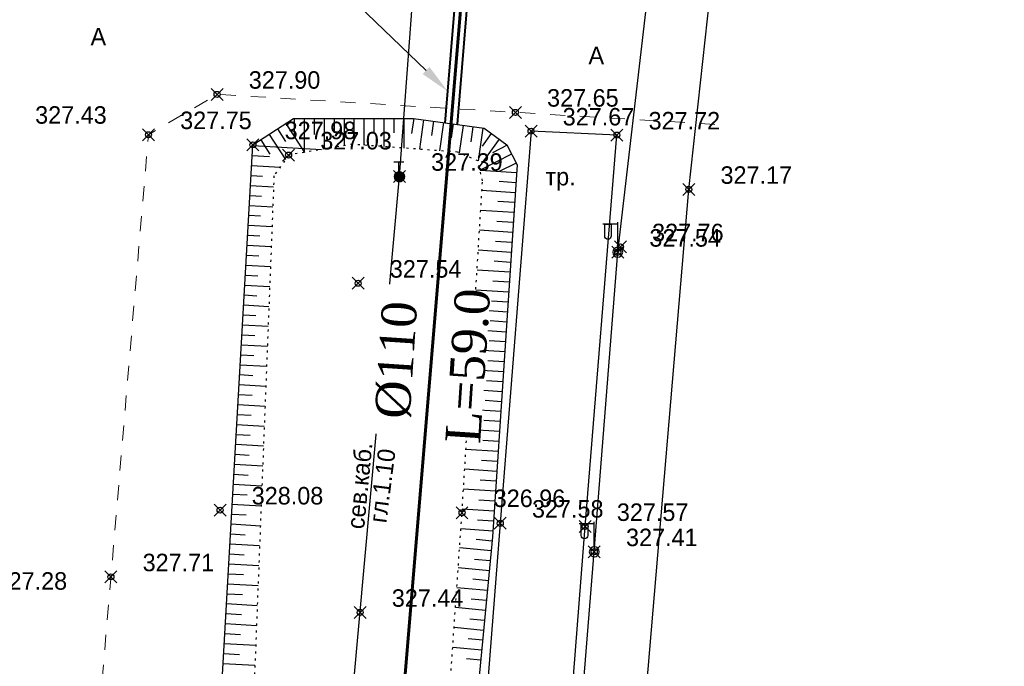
# Model space of a CAD drawing. Header units: metres. Extents: x 703769 to 722343, y 4313031 to 4317457.
# Tile 358 of 409: x 708318 to 708367, y 4316091 to 4316124. Entities that reach past the tile are written whole.
import ezdxf
from ezdxf import colors
from ezdxf.entities.mleader import LeaderData, LeaderLine
from ezdxf.math import Vec2, Vec3

# ---------------------------------------------------------------- set-up
doc = ezdxf.new("R2010")
doc.units = ezdxf.units.M
doc.header["$LTSCALE"] = 0.5
doc.header["$PDMODE"] = 35
doc.header["$PDSIZE"] = 0.3
for name, pattern in [('Auto_Street_NotBorder_Line_m1', [3, 1.5, -1.5]), ('ДОРОГИ_СТРОЯЩ', [9, 8, -1]), ('Контура низ откосов  Штриховая 0.1-0.5 - - - - - - -', [0.6, 0.1, -0.5])]:
    doc.linetypes.add(name, pattern=pattern)
for name, color, linetype in [('(004) Точки рельефа', 7, 'Continuous'), ('(013) Газ', 30, 'ИК_Газопровод -------г--------'), ('(016) Кабель', 1, 'Continuous'), ('(019) Связь', 3, 'ИК_КАБ_СВЯЗИ'), ('(022) Возд. Линии', 7, 'Continuous'), ('(025) Дорога', 7, 'Continuous'), ('(035) Откосы', 7, 'Continuous'), ('annotation', 251, 'Continuous')]:
    doc.layers.add(name, color=color, linetype=linetype)
doc.layers.add('AUTO#_ROADS_EXIST_L', color=7, linetype='Continuous', lineweight=15, true_color=0x000000)
doc.layers.add('ВОДОПРОВОД текст', color=7, linetype='Continuous', lineweight=50)
doc.styles.add('BM-431', font='txt')
doc.styles.add('D-431', font='txt')
doc.styles.get("Standard").update_dxf_attribs({"font": 'times.ttf'})
doc.styles.add('Times New Roman', font='times.ttf')
doc.linetypes.add('GAZ_VOZDUSH', pattern='A,1,-2,["~",Standard,S=3,R=0,X=-1.5,Y=-1.5],-1,10', length=14)
doc.linetypes.add('ИК_Газопровод -------г--------', pattern='A,9,-0.6,["Г",Standard,S=1.2,R=0,X=0,Y=-0.6],-1.2', length=10.8)
doc.linetypes.add('ИК_КАБ_СВЯЗИ', pattern='A,4,["o",Standard,S=0.5,R=0,X=0,Y=-0.125],4,-2', length=10)
doc.linetypes.add('ИК_Э_КАБ_ВН', pattern='A,8,-2,["<<",Standard,S=1,R=0,X=0,Y=-0.5],8,[">>",Standard,S=1,R=0,X=-1,Y=-0.5],-2', length=20)
doc.linetypes.add('ИК_Э_КАБ_НН', pattern='A,8,-2,["<",Standard,S=1,R=0,X=0,Y=-0.5],8,[">",Standard,S=1,R=0,X=-0.5,Y=-0.5],-2', length=20)

# ---------------------------------------------------------------- blocks, each defined once
blk = doc.blocks.new('*X145')
at = {"color": 0}
for p, q in [((9.5, 5.08), (10.49, 5.08)), ((9.5, 5.07), (10.49, 5.07)), ((9.5, 5.06), (10.49, 5.06)), ((9.5, 5.05), (10.49, 5.05)), ((9.5, 5.04), (10.49, 5.04)), ((9.5, 5.03), (10.49, 5.03)), ((9.5, 5.02), (10.5, 5.02)), ((9.5, 5.01), (10.5, 5.01)), ((9.5, 5), (10.5, 5)), ((9.5, 4.99), (10.5, 4.99)), ((9.5, 4.98), (10.5, 4.98)), ((9.5, 4.97), (10.5, 4.97)), ((9.5, 4.96), (10.49, 4.96)), ((9.5, 4.95), (10.49, 4.95)), ((9.5, 4.94), (10.49, 4.94)), ((9.5, 4.93), (10.49, 4.93)), ((9.51, 5.12), (10.48, 5.12)), ((9.51, 5.11), (10.48, 5.11)), ((9.51, 5.1), (10.48, 5.1)), ((9.51, 5.09), (10.49, 5.09)), ((9.52, 5.16), (10.47, 5.16)), ((9.52, 5.15), (10.47, 5.15)), ((9.52, 5.14), (10.47, 5.14)), ((9.52, 5.13), (10.48, 5.13)), ((9.53, 5.18), (10.46, 5.18)), ((9.53, 5.17), (10.46, 5.17)), ((9.54, 5.2), (10.45, 5.2)), ((9.54, 5.19), (10.46, 5.19)), ((9.55, 5.22), (10.44, 5.22)), ((9.55, 5.21), (10.45, 5.21)), ((9.56, 5.24), (10.43, 5.24)), ((9.56, 5.23), (10.44, 5.23)), ((9.57, 5.26), (10.42, 5.26)), ((9.57, 5.25), (10.43, 5.25)), ((9.58, 5.27), (10.41, 5.27)), ((9.59, 5.29), (10.4, 5.29)), ((9.59, 5.28), (10.41, 5.28)), ((9.6, 5.3), (10.39, 5.3)), ((9.61, 5.31), (10.38, 5.31)), ((9.62, 5.32), (10.37, 5.32)), ((9.63, 5.33), (10.37, 5.33)), ((9.64, 5.34), (10.36, 5.34)), ((9.65, 5.35), (10.35, 5.35)), ((9.66, 5.36), (10.34, 5.36)), ((9.67, 5.37), (10.32, 5.37)), ((9.68, 5.38), (10.31, 5.38)), ((9.69, 5.39), (10.3, 5.39)), ((9.71, 5.4), (10.29, 5.4)), ((9.72, 5.41), (10.27, 5.41)), ((9.74, 5.42), (10.26, 5.42)), ((9.75, 5.43), (10.24, 5.43)), ((9.77, 5.44), (10.22, 5.44)), ((9.79, 5.45), (10.2, 5.45)), ((9.82, 5.46), (10.18, 5.46)), ((9.85, 5.47), (10.15, 5.47)), ((9.88, 5.48), (10.11, 5.48)), ((9.94, 5.49), (10.05, 5.49)), ((9.5, 4.92), (10.49, 4.92)), ((9.5, 4.91), (10.49, 4.91)), ((9.5, 4.9), (10.49, 4.9)), ((9.51, 4.89), (10.49, 4.89)), ((9.51, 4.88), (10.48, 4.88)), ((9.51, 4.87), (10.48, 4.87)), ((9.51, 4.86), (10.48, 4.86)), ((9.52, 4.85), (10.48, 4.85)), ((9.52, 4.84), (10.47, 4.84)), ((9.52, 4.83), (10.47, 4.83)), ((9.53, 4.82), (10.47, 4.82)), ((9.53, 4.81), (10.46, 4.81)), ((9.53, 4.8), (10.46, 4.8)), ((9.54, 4.79), (10.45, 4.79)), ((9.54, 4.78), (10.45, 4.78)), ((9.55, 4.77), (10.44, 4.77)), ((9.55, 4.76), (10.44, 4.76)), ((9.56, 4.75), (10.43, 4.75)), ((9.56, 4.74), (10.43, 4.74)), ((9.57, 4.73), (10.42, 4.73)), ((9.58, 4.72), (10.41, 4.72)), ((9.58, 4.71), (10.41, 4.71)), ((9.59, 4.7), (10.4, 4.7)), ((9.6, 4.69), (10.39, 4.69)), ((9.61, 4.68), (10.39, 4.68)), ((9.61, 4.67), (10.38, 4.67)), ((9.62, 4.66), (10.37, 4.66)), ((9.63, 4.65), (10.36, 4.65)), ((9.64, 4.64), (10.35, 4.64)), ((9.65, 4.63), (10.34, 4.63)), ((9.66, 4.62), (10.33, 4.62)), ((9.67, 4.61), (10.32, 4.61)), ((9.69, 4.6), (10.31, 4.6)), ((9.7, 4.59), (10.29, 4.59)), ((9.71, 4.58), (10.28, 4.58)), ((9.73, 4.57), (10.26, 4.57)), ((9.75, 4.56), (10.25, 4.56)), ((9.76, 4.55), (10.23, 4.55)), ((9.78, 4.54), (10.21, 4.54)), ((9.81, 4.53), (10.18, 4.53)), ((9.83, 4.52), (10.16, 4.52)), ((9.87, 4.51), (10.12, 4.51)), ((9.91, 4.5), (10.08, 4.5))]:
    blk.add_line(p, q, dxfattribs=at)
blk = doc.blocks.new('I01070')
at = {"color": 0}
blk.add_circle((0.05, 0.03), 0.5, dxfattribs=at)
blk.add_blockref('*X145', (-9.95, -4.96), dxfattribs=at)
blk = doc.blocks.new('I0195')
at = {"layer": '(016) Кабель', "color": 0, "linetype": 'ИК_Э_КАБ_ВН'}
for p, q in [((-0.275, 0.74), (0.225, 0.74)), ((-0.025, 0.24), (-0.025, 0.74))]:
    blk.add_line(p, q, dxfattribs=at)
at = {"layer": '(016) Кабель', "color": 0, "linetype": 'ИК_Э_КАБ_ВН', "xscale": 0.5, "yscale": 0.5, "zscale": 0.5}
blk.add_blockref('I01070', (-0.025, -0.01), dxfattribs=at)
blk = doc.blocks.new('f')
at = {"layer": '(022) Возд. Линии'}
for points in [[(0, 0.25), (0, 1.5)], [(0, 1.4), (0.75, 1.4)]]:
    blk.add_lwpolyline(points, dxfattribs=at)
blk.add_lwpolyline([(0.4875, 0.65), (0.4875, 0.65, 0.4142136), (0.65, 0.8125), (0.65, 1.4), (0.325, 1.4), (0.325, 0.8125, 0.4142136)], format="xyb", close=True, dxfattribs=at)
blk.add_circle((0, 0), 0.25, dxfattribs=at)

msp = doc.modelspace()

# ---------------------------------------------------------------- linework, layer by layer
at = {"layer": '(013) Газ', "linetype": 'GAZ_VOZDUSH', "elevation": 324.816, "flags": 128}
msp.add_lwpolyline([(708293.165, 4315421.558), (708293.434, 4315426.044), (708297.716, 4315485.96), (708299.668, 4315508.577), (708302.24, 4315538.464), (708309.527, 4315632.96), (708316.081, 4315705.444), (708316.824, 4315717.447), (708322.062, 4315771.409), (708325.306, 4315803.846), (708325.824, 4315815.814), (708330.36, 4315869.098), (708333.801, 4315903.034), (708336.798, 4315930.914), (708339.728, 4315977.872), (708351.364, 4316115.034), (708352.677, 4316127.049)], dxfattribs=at)
at = {"layer": '(016) Кабель', "linetype": 'ИК_Э_КАБ_НН', "elevation": 326.597, "flags": 128}
msp.add_lwpolyline([(708249.985, 4314981.479), (708250.82, 4314994.453), (708251.559, 4315005.82), (708252.37, 4315018.441), (708253.053, 4315029.231), (708253.787, 4315042.038), (708254.637, 4315054.862), (708255.635, 4315071.329), (708256.598, 4315086.747), (708257.467, 4315101.098), (708258.354, 4315115.971), (708259.411, 4315132.067), (708260.336, 4315147.885), (708261.397, 4315163.669), (708264.541, 4315183.982), (708266.176, 4315199.034), (708267.362, 4315213.475), (708268.374, 4315229.02), (708269.845, 4315242.198), (708271.828, 4315255.337), (708273.674, 4315269.524), (708275.505, 4315283.281), (708277.38, 4315297.394), (708281.752, 4315326.597), (708283.598, 4315341.056), (708285.41, 4315355.306), (708287.069, 4315373.866), (708288.446, 4315388.958), (708289.84, 4315403.858), (708291.182, 4315418.537), (708292.537, 4315433.784), (708294.032, 4315449.283), (708295.507, 4315463.66), (708296.078, 4315478.064), (708297.37, 4315493.303), (708298.657, 4315508.657), (708299.851, 4315523.654), (708301.076, 4315538.719), (708302.334, 4315553.605), (708303.538, 4315568.681), (708306.01, 4315599.024), (708308.439, 4315629.26), (708310.925, 4315659.518), (708314.819, 4315705.429), (708316.066, 4315721.797), (708317.423, 4315737.878), (708318.736, 4315752.964), (708319.999, 4315767.605), (708321.351, 4315784.629), (708322.651, 4315800.258), (708323.922, 4315814.9), (708325.202, 4315828.081), (708326.515, 4315842.883), (708327.984, 4315858.663), (708329.163, 4315872.867), (708330.365, 4315887.889), (708331.555, 4315902.908), (708332.679, 4315917.08), (708333.897, 4315932.711), (708335.115, 4315947.857), (708336.225, 4315962.741), (708337.469, 4315977.821), (708338.545, 4315992.145), (708339.663, 4316007.377), (708340.941, 4316022.682), (708342.079, 4316037.728), (708343.178, 4316052.432), (708344.309, 4316067.191), (708345.452, 4316082.234), (708346.637, 4316096.926), (708347.806, 4316111.892), (708349.626, 4316127.437), (708351.153, 4316141.846), (708352.719, 4316156.666), (708355.709, 4316187.043), (708356.969, 4316201.735), (708358.286, 4316216.561), (708359.517, 4316231.321), (708360.786, 4316246.466), (708362.123, 4316261.412), (708363.033, 4316272.851), (708364.289, 4316286.262), (708365.798, 4316301.906), (708367.145, 4316317.788)], dxfattribs=at)
at = {"layer": '(019) Связь', "elevation": 325.431, "flags": 128}
msp.add_lwpolyline([(708153.006, 4314105.043), (708156.993, 4314142.734), (708156.993, 4314142.734), (708174.147, 4314200.184), (708174.323, 4314203.958), (708195.362, 4314453.153), (708204.073, 4314563.084), (708218.911, 4314738.478), (708226.164, 4314758.135), (708236.601, 4314958.674), (708237.563, 4314979.166), (708241.532, 4315051.931), (708251.542, 4315144.303), (708253.161, 4315164.518), (708257.428, 4315233.645), (708258.881, 4315245.481), (708269.326, 4315369.847), (708270.394, 4315382.606), (708278.265, 4315465.509), (708280.616, 4315477.921), (708295.324, 4315641.488), (708303.766, 4315706.848), (708303.348, 4315724.234), (708305.187, 4315772.118), (708306.696, 4315783.119), (708308.615, 4315806.312), (708309.889, 4315815.038), (708320.552, 4315934.795), (708321.594, 4315946.168), (708336.888, 4316115.682), (708345.287, 4316227.711), (708346.981, 4316228.783), (708355.083, 4316230.156), (708358.134, 4316229.662)], dxfattribs=at)
at = {"layer": '(025) Дорога', "elevation": 327.338, "flags": 128}
msp.add_lwpolyline([(708329.774, 4315941.127), (708334.008, 4315940.722), (708336.933, 4315978.306), (708339.261, 4316007.911), (708341.608, 4316038.38), (708343.834, 4316068.047), (708346.179, 4316098.185), (708347.766, 4316117.751), (708343.471, 4316117.944), (708341.933, 4316098.349), (708339.581, 4316068.347), (708337.312, 4316038.498), (708334.987, 4316007.605), (708332.669, 4315978.325), (708329.774, 4315941.127)], dxfattribs=at)
at = {"layer": '(035) Откосы'}
for p, q in [((708331.202, 4316118.331, 327.33), (708332.148, 4316116.884, 327.33)), ((708331.625, 4316118.584, 327.33), (708331.625, 4316117.69, 327.33)), ((708332.123, 4316118.584, 327.33), (708332.123, 4316116.88, 327.33)), ((708332.622, 4316118.584, 327.33), (708332.622, 4316117.774, 327.33)), ((708333.12, 4316118.584, 327.33), (708333.12, 4316117.048, 327.33)), ((708333.619, 4316118.584, 327.33), (708333.619, 4316117.858, 327.33)), ((708334.117, 4316118.584, 327.33), (708334.117, 4316117.217, 327.33)), ((708334.616, 4316118.584, 327.33), (708334.616, 4316117.934, 327.33)), ((708335.114, 4316118.584, 327.33), (708335.114, 4316117.246, 327.33)), ((708335.613, 4316118.584, 327.33), (708335.613, 4316117.896, 327.33)), ((708336.111, 4316118.584, 327.33), (708336.111, 4316117.172, 327.33)), ((708336.61, 4316118.584, 327.33), (708336.61, 4316117.859, 327.33)), ((708337.108, 4316118.584, 327.33), (708337.108, 4316117.097, 327.33)), ((708337.606, 4316118.581, 327.33), (708337.501, 4316117.829, 327.33)), ((708338.1, 4316118.512, 327.33), (708337.894, 4316117.039, 327.33)), ((708338.594, 4316118.443, 327.33), (708338.493, 4316117.723, 327.33)), ((708339.087, 4316118.374, 327.33), (708338.89, 4316116.965, 327.33)), ((708339.581, 4316118.305, 327.33), (708339.485, 4316117.617, 327.33)), ((708340.075, 4316118.236, 327.33), (708339.882, 4316116.858, 327.33)), ((708340.568, 4316118.167, 327.33), (708340.463, 4316117.413, 327.33)), ((708330.368, 4316117.786, 327.33), (708331.189, 4316116.529, 327.33)), ((708330.785, 4316118.058, 327.33), (708331.198, 4316117.426, 327.33)), ((708341.062, 4316118.098, 327.33), (708340.833, 4316116.457, 327.33)), ((708341.477, 4316117.834, 327.33), (708341.02, 4316117.202, 327.33)), ((708329.562, 4316117.223, 327.33), (708332.986, 4316117.026, 327.33)), ((708329.95, 4316117.513, 327.33), (708330.415, 4316116.803, 327.33)), ((708341.881, 4316117.541, 327.33), (708340.885, 4316116.165, 327.33)), ((708342.274, 4316117.241, 327.33), (708341.542, 4316116.869, 327.33)), ((708329.533, 4316116.726, 327.33), (708330.396, 4316116.676, 327.33)), ((708342.5, 4316116.796, 327.33), (708340.924, 4316115.996, 327.33)), ((708329.504, 4316116.228, 327.33), (708330.918, 4316116.146, 327.33)), ((708342.726, 4316116.352, 327.33), (708341.882, 4316115.923, 327.33)), ((708329.476, 4316115.73, 327.33), (708330.044, 4316115.698, 327.33)), ((708342.745, 4316115.865, 327.33), (708340.926, 4316115.984, 327.33)), ((708329.447, 4316115.233, 327.33), (708330.593, 4316115.167, 327.33)), ((708342.712, 4316115.368, 327.33), (708341.88, 4316115.422, 327.33)), ((708329.418, 4316114.735, 327.33), (708329.996, 4316114.702, 327.33)), ((708342.68, 4316114.87, 327.33), (708341.017, 4316114.979, 327.33)), ((708329.39, 4316114.237, 327.33), (708330.555, 4316114.17, 327.33)), ((708342.647, 4316114.373, 327.33), (708341.816, 4316114.427, 327.33)), ((708329.361, 4316113.74, 327.33), (708329.948, 4316113.706, 327.33)), ((708342.614, 4316113.875, 327.33), (708340.955, 4316113.984, 327.33)), ((708329.332, 4316113.242, 327.33), (708330.516, 4316113.174, 327.33)), ((708342.582, 4316113.378, 327.33), (708341.753, 4316113.432, 327.33)), ((708329.303, 4316112.745, 327.33), (708329.9, 4316112.71, 327.33)), ((708342.549, 4316112.881, 327.33), (708340.893, 4316112.989, 327.33)), ((708342.516, 4316112.383, 327.33), (708341.689, 4316112.437, 327.33)), ((708329.275, 4316112.247, 327.33), (708330.477, 4316112.178, 327.33)), ((708342.484, 4316111.886, 327.33), (708340.832, 4316111.994, 327.33)), ((708329.246, 4316111.749, 327.33), (708329.852, 4316111.714, 327.33)), ((708342.451, 4316111.388, 327.33), (708341.626, 4316111.443, 327.33)), ((708329.217, 4316111.252, 327.33), (708330.438, 4316111.181, 327.33)), ((708342.418, 4316110.891, 327.33), (708340.77, 4316110.999, 327.33)), ((708329.189, 4316110.754, 327.33), (708329.804, 4316110.719, 327.33)), ((708342.386, 4316110.394, 327.33), (708341.563, 4316110.448, 327.33)), ((708329.16, 4316110.256, 327.33), (708330.399, 4316110.185, 327.33)), ((708342.353, 4316109.896, 327.33), (708340.708, 4316110.004, 327.33)), ((708329.131, 4316109.759, 327.33), (708329.756, 4316109.723, 327.33)), ((708342.321, 4316109.399, 327.33), (708341.499, 4316109.453, 327.33)), ((708329.103, 4316109.261, 327.33), (708330.361, 4316109.189, 327.33)), ((708342.288, 4316108.901, 327.33), (708340.647, 4316109.009, 327.33)), ((708329.074, 4316108.763, 327.33), (708329.708, 4316108.727, 327.33)), ((708342.255, 4316108.404, 327.33), (708341.436, 4316108.458, 327.33)), ((708329.045, 4316108.266, 327.33), (708330.322, 4316108.192, 327.33)), ((708342.223, 4316107.907, 327.33), (708340.585, 4316108.014, 327.33)), ((708329.016, 4316107.768, 327.33), (708329.659, 4316107.731, 327.33)), ((708342.19, 4316107.409, 327.33), (708341.372, 4316107.463, 327.33)), ((708328.988, 4316107.271, 327.33), (708330.283, 4316107.196, 327.33)), ((708342.157, 4316106.912, 327.33), (708340.524, 4316107.019, 327.33)), ((708328.959, 4316106.773, 327.33), (708329.611, 4316106.735, 327.33)), ((708342.125, 4316106.414, 327.33), (708341.309, 4316106.468, 327.33)), ((708328.93, 4316106.275, 327.33), (708330.244, 4316106.199, 327.33)), ((708342.092, 4316105.917, 327.33), (708340.462, 4316106.024, 327.33)), ((708328.902, 4316105.778, 327.33), (708329.563, 4316105.739, 327.33)), ((708342.059, 4316105.42, 327.33), (708341.245, 4316105.473, 327.33)), ((708328.873, 4316105.28, 327.33), (708330.205, 4316105.203, 327.33)), ((708342.027, 4316104.922, 327.33), (708340.4, 4316105.029, 327.33)), ((708328.844, 4316104.782, 327.33), (708329.515, 4316104.744, 327.33)), ((708341.994, 4316104.425, 327.33), (708341.182, 4316104.478, 327.33)), ((708328.815, 4316104.285, 327.33), (708330.167, 4316104.207, 327.33)), ((708341.961, 4316103.928, 327.33), (708340.339, 4316104.034, 327.33)), ((708328.787, 4316103.787, 327.33), (708329.467, 4316103.748, 327.33)), ((708341.929, 4316103.43, 327.33), (708341.118, 4316103.483, 327.33)), ((708328.758, 4316103.289, 327.33), (708330.128, 4316103.21, 327.33)), ((708341.896, 4316102.933, 327.33), (708340.277, 4316103.039, 327.33)), ((708328.729, 4316102.792, 327.33), (708329.419, 4316102.752, 327.33)), ((708341.863, 4316102.435, 327.33), (708341.055, 4316102.488, 327.33)), ((708328.701, 4316102.294, 327.33), (708330.089, 4316102.214, 327.33)), ((708341.831, 4316101.938, 327.33), (708340.215, 4316102.044, 327.33)), ((708328.672, 4316101.797, 327.33), (708329.371, 4316101.756, 327.33)), ((708341.798, 4316101.441, 327.33), (708340.991, 4316101.494, 327.33)), ((708328.643, 4316101.299, 327.33), (708330.05, 4316101.218, 327.33)), ((708341.765, 4316100.943, 327.33), (708340.154, 4316101.049, 327.33)), ((708328.614, 4316100.801, 327.33), (708329.323, 4316100.76, 327.33)), ((708341.733, 4316100.446, 327.33), (708340.928, 4316100.499, 327.33)), ((708328.586, 4316100.304, 327.33), (708330.011, 4316100.221, 327.33)), ((708341.7, 4316099.948, 327.33), (708340.092, 4316100.054, 327.33)), ((708328.557, 4316099.806, 327.33), (708329.275, 4316099.765, 327.33)), ((708341.668, 4316099.451, 327.33), (708340.864, 4316099.504, 327.33)), ((708328.528, 4316099.308, 327.33), (708329.973, 4316099.225, 327.33)), ((708341.635, 4316098.954, 327.33), (708340.03, 4316099.059, 327.33)), ((708328.5, 4316098.811, 327.33), (708329.226, 4316098.769, 327.33)), ((708341.602, 4316098.456, 327.33), (708340.8, 4316098.509, 327.33)), ((708328.471, 4316098.313, 327.33), (708329.934, 4316098.229, 327.33)), ((708341.57, 4316097.959, 327.33), (708339.963, 4316098.064, 327.33)), ((708328.442, 4316097.815, 327.33), (708329.178, 4316097.773, 327.33)), ((708341.531, 4316097.462, 327.33), (708340.731, 4316097.539, 327.33)), ((708328.413, 4316097.318, 327.33), (708329.895, 4316097.232, 327.33)), ((708341.483, 4316096.966, 327.33), (708339.898, 4316097.118, 327.33)), ((708328.385, 4316096.82, 327.33), (708329.13, 4316096.777, 327.33)), ((708341.435, 4316096.47, 327.33), (708340.649, 4316096.545, 327.33)), ((708328.356, 4316096.323, 327.33), (708329.856, 4316096.236, 327.33)), ((708341.388, 4316095.973, 327.33), (708339.829, 4316096.123, 327.33)), ((708328.327, 4316095.825, 327.33), (708329.082, 4316095.781, 327.33)), ((708341.34, 4316095.477, 327.33), (708340.567, 4316095.551, 327.33)), ((708328.299, 4316095.327, 327.33), (708329.817, 4316095.24, 327.33)), ((708341.293, 4316094.981, 327.33), (708339.76, 4316095.128, 327.33)), ((708328.27, 4316094.83, 327.33), (708329.034, 4316094.786, 327.33)), ((708341.245, 4316094.485, 327.33), (708340.485, 4316094.558, 327.33)), ((708328.241, 4316094.332, 327.33), (708329.779, 4316094.243, 327.33)), ((708341.197, 4316093.989, 327.33), (708339.691, 4316094.133, 327.33)), ((708328.212, 4316093.834, 327.33), (708328.986, 4316093.79, 327.33)), ((708341.15, 4316093.492, 327.33), (708340.403, 4316093.564, 327.33)), ((708328.184, 4316093.337, 327.33), (708329.74, 4316093.247, 327.33)), ((708341.102, 4316092.996, 327.33), (708339.623, 4316093.138, 327.33)), ((708328.155, 4316092.839, 327.33), (708328.938, 4316092.794, 327.33)), ((708341.054, 4316092.5, 327.33), (708340.321, 4316092.57, 327.33)), ((708328.126, 4316092.341, 327.33), (708329.701, 4316092.251, 327.33)), ((708341.007, 4316092.004, 327.33), (708339.554, 4316092.143, 327.33)), ((708328.098, 4316091.844, 327.33), (708328.89, 4316091.798, 327.33)), ((708340.959, 4316091.508, 327.33), (708340.239, 4316091.577, 327.33)), ((708328.069, 4316091.346, 327.33), (708329.662, 4316091.254, 327.33))]:
    msp.add_line(p, q, dxfattribs=at)
at = {"layer": '(035) Откосы', "elevation": 327.33, "flags": 128}
msp.add_lwpolyline([(708327.466, 4316080.896), (708329.564, 4316117.26), (708331.589, 4316118.584), (708337.585, 4316118.584), (708341.122, 4316118.09), (708342.261, 4316117.266), (708342.771, 4316116.263), (708341.551, 4316097.672), (708339.912, 4316080.592), (708338.91, 4316065.521), (708336.764, 4316035.677), (708334.389, 4316004.941), (708331.973, 4315975.354), (708330.283, 4315953.244), (708329.336, 4315952.849), (708318.114, 4315952.948)], dxfattribs=at)
at = {"layer": '(035) Откосы', "linetype": 'Контура низ откосов  Штриховая 0.1-0.5 - - - - - - -', "elevation": 327.33}
msp.add_lwpolyline([(708338.726, 4316080.17), (708340.019, 4316098.875), (708341.046, 4316115.457), (708340.817, 4316116.464), (708339.788, 4316116.898), (708334.541, 4316117.288), (708331.345, 4316116.749), (708330.615, 4316115.719), (708329.236, 4316080.306)], dxfattribs=at)
at = {"color": 7, "lineweight": 60, "flags": 128}
msp.add_lwpolyline([(708357.248, 4316377.175), (708348.812, 4316273.22), (708353.557, 4316257.858), (708353.557, 4316257.858), (708347.85, 4316184.516), (708345.678, 4316161.373), (708341.109, 4316137.997), (708335.61, 4316072.004), (708331.974, 4316031.837), (708328.458, 4315988.492), (708323.014, 4315931.637), (708323.014, 4315931.637), (708318.91, 4315884.75), (708318.91, 4315884.75), (708310.198, 4315791.027), (708310.198, 4315791.027), (708309.338, 4315780.95), (708304.899, 4315683.04), (708304.899, 4315683.04), (708296.663, 4315617.1)], dxfattribs=at)
at = {"color": 0, "linetype": 'ByBlock', "lineweight": -2, "transparency": 16777216}
for p in [(708327.768, 4316119.782, 327.903), (708342.688, 4316118.885, 327.652), (708343.471, 4316117.944, 327.671), (708324.335, 4316117.767, 327.748), (708347.766, 4316117.751, 327.717), (708329.564, 4316117.26, 327.975), (708331.345, 4316116.749, 327.033), (708336.888, 4316115.682, 327.393), (708351.364, 4316115.034, 327.173), (708347.941, 4316112.158, 327.757), (708347.806, 4316111.892, 327.54), (708334.823, 4316110.343, 327.538), (708327.915, 4316099.005, 328.078), (708340.019, 4316098.875, 326.965), (708341.933, 4316098.349, 327.585), (708346.179, 4316098.185, 327.574), (708346.637, 4316096.926, 327.408), (708322.458, 4316095.672, 327.708), (708334.922, 4316093.895, 327.441)]:
    msp.add_point(p, dxfattribs=at)
at = {"layer": 'AUTO#_ROADS_EXIST_L', "linetype": 'Auto_Street_NotBorder_Line_m1', "lineweight": 15, "elevation": -0.295, "flags": 128}
msp.add_lwpolyline([(708352.658, 4316118.285), (708327.768, 4316119.782), (708324.335, 4316117.767), (708320.95, 4316077.926), (708316.906, 4316032.524), (708311.598, 4315967.908), (708309.296, 4315946.605), (708310.917, 4315945.343), (708312.993, 4315943.702), (708320.212, 4315942.518), (708345.358, 4315937.908)], dxfattribs=at)

# ---------------------------------------------------------------- block references
at = {"layer": '(019) Связь', "color": 0}
msp.add_blockref('I0195', (708336.888, 4316115.667, 327.241), dxfattribs=at)
at = {"layer": '(022) Возд. Линии', "xscale": -1}
for p in [(708347.806, 4316111.892, 326.597), (708346.637, 4316096.926, 326.597)]:
    msp.add_blockref('f', p, dxfattribs=at)

# ---------------------------------------------------------------- texts
at = {"layer": '(004) Точки рельефа', "style": 'D-431'}
for s, p in [('327.90', (708329.354, 4316120.066, 327.903)), ('327.65', (708344.275, 4316119.17, 327.652)), ('327.43', (708318.668, 4316118.317, 327.432)), ('327.75', (708325.921, 4316118.048, 327.748)), ('327.67', (708345.057, 4316118.229, 327.671)), ('327.72', (708349.352, 4316118.03, 327.717)), ('327.98', (708331.15, 4316117.544, 327.975)), ('327.03', (708332.931, 4316117.031, 327.033)), ('327.39', (708338.474, 4316115.966, 327.393)), ('327.17', (708352.95, 4316115.313, 327.173)), ('327.76', (708349.527, 4316112.443, 327.757)), ('327.54', (708349.392, 4316112.173, 327.54)), ('327.54', (708336.409, 4316110.624, 327.538)), ('328.08', (708329.501, 4316099.288, 328.078)), ('326.96', (708341.605, 4316099.16, 326.965)), ('327.58', (708343.519, 4316098.632, 327.585)), ('327.57', (708347.765, 4316098.466, 327.574)), ('327.41', (708348.223, 4316097.205, 327.408)), ('327.71', (708324.044, 4316095.952, 327.708)), ('327.28', (708316.689, 4316095.028, 327.284)), ('327.44', (708336.508, 4316094.175, 327.441))]:
    msp.add_text(s, height=0.875, dxfattribs=at).set_placement(p)
at = {"layer": '(019) Связь', "color": 0, "linetype": 'Continuous', "style": 'D-431'}
for s, rotation, p in [('сев.каб.', 84.4091, (708335.119, 4316098.028, -0.295)), ('гл.1.10', 82.6965, (708336.229, 4316098.329, -0.295))]:
    msp.add_text(s, height=0.875, rotation=rotation, dxfattribs=at).set_placement(p)
at = {"layer": '(025) Дорога', "linetype": 'ДОРОГИ_СТРОЯЩ', "style": 'BM-431'}
for s, p in [('A', (708321.439, 4316122.229, -0.295)), ('A', (708346.345, 4316121.292, -0.295)), ('тр.', (708344.193, 4316115.234, -0.295))]:
    msp.add_text(s, height=0.875, dxfattribs=at).set_placement(p)

# ---------------------------------------------------------------- next in the draw order: texts
at = {"layer": 'ВОДОПРОВОД текст', "color": 7, "linetype": 'Continuous', "lineweight": 50, "char_height": 1.75, "width": 7.48307, "attachment_point": 5, "rotation": 86.2255, "style": 'Times New Roman', "bg_fill": 3, "box_fill_scale": 1, "bg_fill_color": 256, "bg_fill_transparency": 16714492}
for s, insert in [('%%C110', (708336.75, 4316106.511, -404.593)), ('L=59.0', (708340.324, 4316106.217, 41.38))]:
    msp.add_mtext(s, dxfattribs=dict(at, insert=insert))

# ---------------------------------------------------------------- next in the draw order: leaders
at = {"layer": 'annotation'}
ml = msp.add_multileader_mtext('Standard', dxfattribs=at)
ml.set_content('Кожух из стальной трубы с весьма усиленной антикоррозионной изоляцией по ГОСТ 10704-91, Ø273×5 мм, L=7.0 м.\\P(открытым способом)', color=256)
ml.set_leader_properties()
ml.build(insert=Vec2(0, 0))
ml.multileader.update_dxf_attribs({"text_right_attachment_type": 6, "dogleg_length": 0.36, "arrow_head_size": 1.5})
ctx = ml.context
ctx.base_point, ctx.char_height, ctx.arrow_head_size, ctx.landing_gap_size, ctx.plane_origin = Vec3(708278.504, 4316137.208), 1.5, 1.5, 1.5, Vec3(708410.498, 4316171.532)
ctx.right_attachment = 6
notes = []
notes.append((ctx, [(1, (1, 1, 0), (708322.373, 4316136.221), (-1, 0), 2.309, [(0, [(708339.303, 4316119.937)], 0, [])])]))
ctx.mtext.insert, ctx.mtext.width, ctx.mtext.defined_height, ctx.mtext.flow_direction = Vec3(708280.004, 4316138.195), 40.23624, 14.503, 5
ctx.mtext.has_bg_fill, ctx.mtext.bg_color, ctx.mtext.bg_scale_factor, ctx.mtext.bg_transparency, ctx.mtext.use_window_bg_color = 1, -1023409921, 1.2, 0, 0
for ctx, leaders in notes:
    for number, flags, end, landing, length, lines in leaders:
        leader = LeaderData()
        leader.index, (leader.has_last_leader_line, leader.has_dogleg_vector, leader.attachment_direction) = number, flags
        leader.last_leader_point, leader.dogleg_vector, leader.dogleg_length = Vec3(end), Vec3(landing), length
        for number, points, colour, breaks in lines:
            line = LeaderLine()
            line.index, line.vertices, line.color, line.breaks = number, Vec3.list(points), colors.encode_raw_color(colour), breaks
            leader.lines.append(line)
        ctx.leaders.append(leader)

# ---------------------------------------------------------------- next in the draw order: linework, layer by layer
at = {"color": 1, "lineweight": 40, "flags": 128}
msp.add_lwpolyline([(708339.171, 4316118.346), (708339.74, 4316125.184), (708340.343, 4316125.184), (708339.769, 4316118.296)], dxfattribs=at)

doc.saveas('drawing.dxf')
